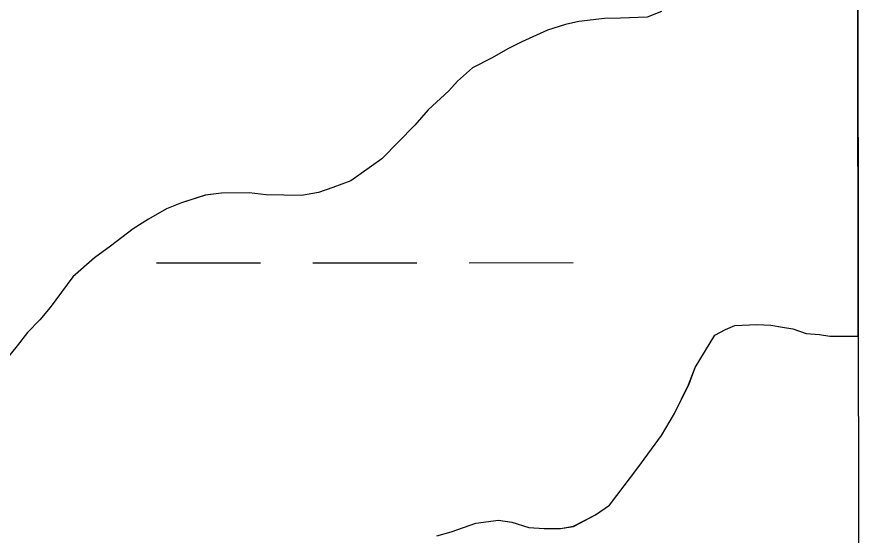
# Model space of a CAD drawing. Extents: x 3279314 to 3317160, y 734079 to 759431.
# Drawn here: x 3314677.3 to 3314940.9, y 745134 to 745293.2 of the extents above; entities that cross this region are included whole.
import ezdxf

# ---------------------------------------------------------------- set-up
doc = ezdxf.new("R2010")
doc.units = 0
for name, color, linetype in [('V-GRID-FRAM', 7, 'Continuous'), ('V-SITE-VEGE', 7, 'Continuous'), ('V-WETL-SWMP', 7, 'Continuous')]:
    doc.layers.add(name, color=color, linetype=linetype)

msp = doc.modelspace()

# ---------------------------------------------------------------- linework, layer by layer
at = {"layer": 'V-GRID-FRAM'}
msp.add_lwpolyline([(3283455.67, 757641.37), (3314923.72, 757657.39), (3314940.91, 739471.92), (3283456.99, 739455.89), (3283455.67, 757641.37)], dxfattribs=at)
at = {"layer": 'V-SITE-VEGE'}
for p, q in [((3314935.5, 745195.28), (3314935.29, 745419.57)), ((3314875.06, 745294.98), (3314870.7, 745293.2)), ((3314849.69, 745291.89), (3314845.61, 745290.98)), ((3314857.56, 745292.82), (3314849.69, 745291.89)), ((3314862.53, 745292.85), (3314857.56, 745292.82)), ((3314870.7, 745293.2), (3314862.53, 745292.85)), ((3314840.08, 745289.2), (3314832.22, 745285.64)), ((3314845.61, 745290.98), (3314840.08, 745289.2)), ((3314828.15, 745283.57), (3314822.92, 745280.61)), ((3314832.22, 745285.64), (3314828.15, 745283.57)), ((3314822.92, 745280.61), (3314817.1, 745277.65)), ((3314817.1, 745277.65), (3314812.46, 745273.53)), ((3314812.46, 745273.53), (3314809.85, 745270.6)), ((3314809.85, 745270.6), (3314803.47, 745264.71)), ((3314803.47, 745264.71), (3314799.41, 745260.02)), ((3314799.41, 745260.02), (3314789.27, 745249.73)), ((3314789.27, 745249.73), (3314779.68, 745242.95)), ((3314779.68, 745242.95), (3314774.15, 745240.87)), ((3314735.06, 745238.56), (3314727.77, 745236.17)), ((3314740.01, 745239.17), (3314735.06, 745238.56)), ((3314748.48, 745239.23), (3314740.01, 745239.17)), ((3314753.74, 745238.69), (3314748.48, 745239.23)), ((3314764.54, 745238.47), (3314753.74, 745238.69)), ((3314769.78, 745239.38), (3314764.54, 745238.47)), ((3314774.15, 745240.87), (3314769.78, 745239.38)), ((3314727.77, 745236.17), (3314723.12, 745234.39)), ((3314723.12, 745234.39), (3314717.59, 745231.14)), ((3314717.59, 745231.14), (3314712.94, 745228.19)), ((3314712.94, 745228.19), (3314705.97, 745222.89)), ((3314705.97, 745222.89), (3314701.04, 745219.35)), ((3314701.04, 745219.35), (3314694.36, 745213.47)), ((3314694.36, 745213.47), (3314687.42, 745204.08)), ((3314687.42, 745204.08), (3314684.24, 745200.26)), ((3314684.24, 745200.26), (3314680.47, 745196.44)), ((3314897.62, 745198.52), (3314904.33, 745198.86)), ((3314904.33, 745198.86), (3314908.71, 745198.6)), ((3314680.47, 745196.44), (3314677.29, 745192.33)), ((3314891.51, 745195.56), (3314894.71, 745197.33)), ((3314894.71, 745197.33), (3314897.62, 745198.52)), ((3314908.71, 745198.6), (3314912.22, 745198.04)), ((3314912.22, 745198.04), (3314915.43, 745197.48)), ((3314915.43, 745197.48), (3314919.53, 745196.05)), ((3314885.45, 745185.6), (3314891.51, 745195.56)), ((3314919.53, 745196.05), (3314923.62, 745195.79)), ((3314923.62, 745195.79), (3314926.83, 745195.22)), ((3314926.83, 745195.22), (3314935.5, 745195.28)), ((3314677.29, 745192.33), (3314670.34, 745183.82)), ((3314883.45, 745180.33), (3314885.45, 745185.6)), ((3314879.13, 745171.54), (3314883.45, 745180.33)), ((3314875.09, 745164.8), (3314879.13, 745171.54)), ((3314867.86, 745154.83), (3314875.09, 745164.8)), ((3314859.18, 745143.38), (3314867.86, 745154.83)), ((3314854.82, 745140.43), (3314859.18, 745143.38)), ((3314818.06, 745137.84), (3314825.06, 745138.77)), ((3314825.06, 745138.77), (3314829.15, 745138.21)), ((3314829.15, 745138.21), (3314834.42, 745136.5)), ((3314848.13, 745136.88), (3314854.82, 745140.43)), ((3314810.49, 745135.17), (3314818.06, 745137.84)), ((3314834.42, 745136.5), (3314839.09, 745136.24)), ((3314839.09, 745136.24), (3314844.05, 745136.27)), ((3314844.05, 745136.27), (3314848.13, 745136.88)), ((3314806.12, 745133.97), (3314810.49, 745135.17))]:
    msp.add_line(p, q, dxfattribs=at)
at = {"layer": 'V-WETL-SWMP'}
for p, q in [((3314935.5, 745195.28), (3314935.29, 745419.59)), ((3314935.5, 745195.28), (3314935.29, 745419.59)), ((3314849.69, 745291.89), (3314845.61, 745290.99)), ((3314849.69, 745291.89), (3314845.61, 745290.99)), ((3314857.56, 745292.82), (3314849.69, 745291.89)), ((3314857.56, 745292.82), (3314849.69, 745291.89)), ((3314862.52, 745292.85), (3314857.56, 745292.82)), ((3314862.52, 745292.85), (3314857.56, 745292.82)), ((3314870.69, 745293.2), (3314862.52, 745292.85)), ((3314870.69, 745293.2), (3314862.52, 745292.85)), ((3314840.07, 745289.2), (3314832.22, 745285.64)), ((3314840.07, 745289.2), (3314832.22, 745285.64)), ((3314845.61, 745290.99), (3314840.07, 745289.2)), ((3314845.61, 745290.99), (3314840.07, 745289.2)), ((3314828.14, 745283.57), (3314822.91, 745280.61)), ((3314828.14, 745283.57), (3314822.91, 745280.61)), ((3314832.22, 745285.64), (3314828.14, 745283.57)), ((3314832.22, 745285.64), (3314828.14, 745283.57)), ((3314822.91, 745280.61), (3314817.09, 745277.65)), ((3314822.91, 745280.61), (3314817.09, 745277.65)), ((3314817.09, 745277.65), (3314812.45, 745273.54)), ((3314817.09, 745277.65), (3314812.45, 745273.54)), ((3314812.45, 745273.54), (3314809.84, 745270.6)), ((3314812.45, 745273.54), (3314809.84, 745270.6)), ((3314809.84, 745270.6), (3314803.46, 745264.72)), ((3314809.84, 745270.6), (3314803.46, 745264.72)), ((3314803.46, 745264.72), (3314799.41, 745260.02)), ((3314803.46, 745264.72), (3314799.41, 745260.02)), ((3314799.41, 745260.02), (3314789.26, 745249.73)), ((3314799.41, 745260.02), (3314789.26, 745249.73)), ((3314789.26, 745249.73), (3314779.68, 745242.95)), ((3314789.26, 745249.73), (3314779.68, 745242.95)), ((3314779.68, 745242.95), (3314774.15, 745240.87)), ((3314779.68, 745242.95), (3314774.15, 745240.87)), ((3314735.05, 745238.56), (3314727.77, 745236.17)), ((3314735.05, 745238.56), (3314727.77, 745236.17)), ((3314740.01, 745239.18), (3314735.05, 745238.56)), ((3314740.01, 745239.18), (3314735.05, 745238.56)), ((3314748.47, 745239.23), (3314740.01, 745239.18)), ((3314748.47, 745239.23), (3314740.01, 745239.18)), ((3314753.73, 745238.69), (3314748.47, 745239.23)), ((3314753.73, 745238.69), (3314748.47, 745239.23)), ((3314764.53, 745238.47), (3314753.73, 745238.69)), ((3314764.53, 745238.47), (3314753.73, 745238.69)), ((3314769.78, 745239.38), (3314764.53, 745238.47)), ((3314769.78, 745239.38), (3314764.53, 745238.47)), ((3314774.15, 745240.87), (3314769.78, 745239.38)), ((3314774.15, 745240.87), (3314769.78, 745239.38)), ((3314727.77, 745236.17), (3314723.11, 745234.39)), ((3314727.77, 745236.17), (3314723.11, 745234.39)), ((3314723.11, 745234.39), (3314717.59, 745231.14)), ((3314723.11, 745234.39), (3314717.59, 745231.14)), ((3314717.59, 745231.14), (3314712.94, 745228.19)), ((3314717.59, 745231.14), (3314712.94, 745228.19)), ((3314712.94, 745228.19), (3314705.97, 745222.89)), ((3314712.94, 745228.19), (3314705.97, 745222.89)), ((3314705.97, 745222.89), (3314701.03, 745219.35)), ((3314705.97, 745222.89), (3314701.03, 745219.35)), ((3314701.03, 745219.35), (3314694.36, 745213.47)), ((3314701.03, 745219.35), (3314694.36, 745213.47)), ((3314720.03, 745217.77), (3314752.03, 745217.79)), ((3314768.03, 745217.8), (3314800.03, 745217.81)), ((3314816.03, 745217.82), (3314848.03, 745217.84)), ((3314694.36, 745213.47), (3314687.42, 745204.08)), ((3314694.36, 745213.47), (3314687.42, 745204.08)), ((3314687.42, 745204.08), (3314684.24, 745200.26)), ((3314687.42, 745204.08), (3314684.24, 745200.26)), ((3314684.24, 745200.26), (3314680.47, 745196.44)), ((3314684.24, 745200.26), (3314680.47, 745196.44)), ((3314897.62, 745198.53), (3314904.33, 745198.86)), ((3314897.62, 745198.53), (3314904.33, 745198.86)), ((3314904.33, 745198.86), (3314908.71, 745198.6)), ((3314904.33, 745198.86), (3314908.71, 745198.6)), ((3314680.47, 745196.44), (3314677.28, 745192.33)), ((3314680.47, 745196.44), (3314677.28, 745192.33)), ((3314891.51, 745195.56), (3314894.71, 745197.34)), ((3314891.51, 745195.56), (3314894.71, 745197.34)), ((3314894.71, 745197.34), (3314897.62, 745198.53)), ((3314894.71, 745197.34), (3314897.62, 745198.53)), ((3314908.71, 745198.6), (3314912.21, 745198.04)), ((3314908.71, 745198.6), (3314912.21, 745198.04)), ((3314912.21, 745198.04), (3314915.43, 745197.48)), ((3314912.21, 745198.04), (3314915.43, 745197.48)), ((3314915.43, 745197.48), (3314919.53, 745196.05)), ((3314915.43, 745197.48), (3314919.53, 745196.05)), ((3314885.45, 745185.6), (3314891.51, 745195.56)), ((3314885.45, 745185.6), (3314891.51, 745195.56)), ((3314919.53, 745196.05), (3314923.61, 745195.79)), ((3314919.53, 745196.05), (3314923.61, 745195.79)), ((3314923.61, 745195.79), (3314926.83, 745195.22)), ((3314923.61, 745195.79), (3314926.83, 745195.22)), ((3314926.83, 745195.22), (3314935.5, 745195.28)), ((3314926.83, 745195.22), (3314935.5, 745195.28)), ((3314883.44, 745180.33), (3314885.45, 745185.6)), ((3314883.44, 745180.33), (3314885.45, 745185.6)), ((3314879.12, 745171.54), (3314883.44, 745180.33)), ((3314879.12, 745171.54), (3314883.44, 745180.33)), ((3314875.08, 745164.8), (3314879.12, 745171.54)), ((3314875.08, 745164.8), (3314879.12, 745171.54)), ((3314867.85, 745154.83), (3314875.08, 745164.8)), ((3314867.85, 745154.83), (3314875.08, 745164.8)), ((3314859.18, 745143.38), (3314867.85, 745154.83)), ((3314859.18, 745143.38), (3314867.85, 745154.83)), ((3314854.82, 745140.44), (3314859.18, 745143.38)), ((3314854.82, 745140.44), (3314859.18, 745143.38)), ((3314818.06, 745137.85), (3314825.06, 745138.77)), ((3314818.06, 745137.85), (3314825.06, 745138.77)), ((3314825.06, 745138.77), (3314829.15, 745138.21)), ((3314825.06, 745138.77), (3314829.15, 745138.21)), ((3314829.15, 745138.21), (3314834.41, 745136.5)), ((3314829.15, 745138.21), (3314834.41, 745136.5)), ((3314848.13, 745136.89), (3314854.82, 745140.44)), ((3314848.13, 745136.89), (3314854.82, 745140.44)), ((3314810.49, 745135.17), (3314818.06, 745137.85)), ((3314810.49, 745135.17), (3314818.06, 745137.85)), ((3314834.41, 745136.5), (3314839.09, 745136.24)), ((3314834.41, 745136.5), (3314839.09, 745136.24)), ((3314839.09, 745136.24), (3314844.05, 745136.27)), ((3314839.09, 745136.24), (3314844.05, 745136.27)), ((3314844.05, 745136.27), (3314848.13, 745136.89)), ((3314844.05, 745136.27), (3314848.13, 745136.89)), ((3314806.12, 745133.97), (3314810.49, 745135.17)), ((3314806.12, 745133.97), (3314810.49, 745135.17))]:
    msp.add_line(p, q, dxfattribs=at)

doc.saveas('drawing.dxf')
